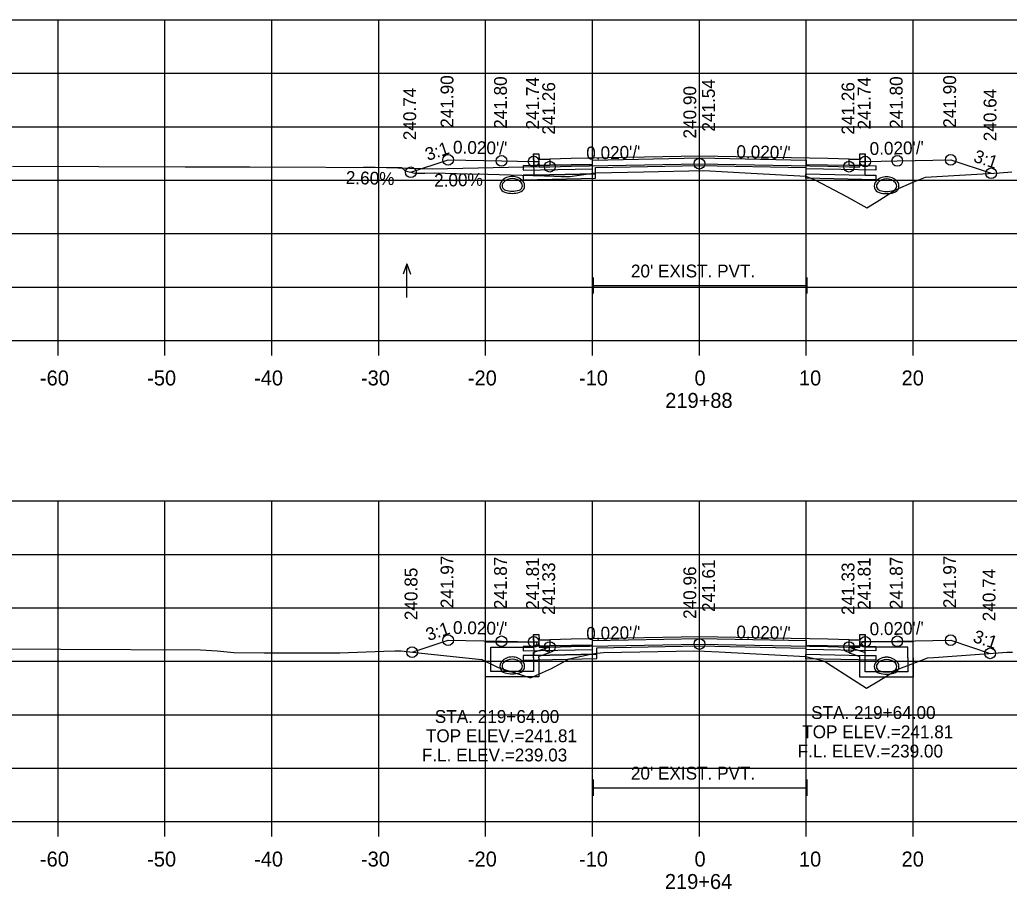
# Model space of a CAD drawing. Extents: x 1369627 to 1374022, y 380035 to 398173.
# Drawn here: x 1371475.3 to 1371567.8, y 384413.2 to 384494.5 of the extents above; entities that cross this region are included whole.
import ezdxf

# ---------------------------------------------------------------- set-up
doc = ezdxf.new("R2010")
doc.units = 0
for name, color, linetype in [('Default', 7, 'Continuous'), ('R_Alt Surface', 7, 'Continuous'), ('R_Axis', 7, 'Continuous'), ('R_Axis Annot', 7, 'Continuous'), ('R_Drive', 7, 'Continuous'), ('R_Exist Surface', 7, 'Continuous'), ('R_Fin Surface', 7, 'Continuous'), ('R_Grid', 7, 'Continuous'), ('R_No Plot', 7, 'Continuous'), ('R_Water', 7, 'Continuous'), ('R_Water Annot', 7, 'Continuous'), ('R_Xsect Elev', 7, 'Continuous'), ('R_Xsect Slope', 7, 'Continuous')]:
    doc.layers.add(name, color=color, linetype=linetype)

msp = doc.modelspace()

# ---------------------------------------------------------------- linework, layer by layer
at = {"layer": 'Default'}
for p, q in [((1371528.933, 384468.914), (1371528.933, 384470.414)), ((1371548.933, 384468.914), (1371548.933, 384470.414)), ((1371528.933, 384469.664), (1371548.933, 384469.664)), ((1371528.933, 384421.946), (1371528.933, 384423.446)), ((1371548.933, 384421.946), (1371548.933, 384423.446)), ((1371528.933, 384422.696), (1371548.933, 384422.696))]:
    msp.add_line(p, q, dxfattribs=at)
for points in [[(1371523.336, 384481.974), (1371523.836, 384481.974), (1371523.846, 384481.474), (1371524.846, 384481.494), (1371524.846, 384480.907), (1371523.346, 384480.877)], [(1371553.846, 384481.474), (1371553.856, 384481.974), (1371554.356, 384481.974), (1371554.346, 384480.877), (1371552.846, 384480.907), (1371552.846, 384481.494)], [(1371523.336, 384437.017), (1371523.836, 384437.017), (1371523.846, 384436.517), (1371524.846, 384436.537), (1371524.846, 384435.951), (1371523.346, 384435.921)], [(1371553.846, 384436.517), (1371553.856, 384437.017), (1371554.356, 384437.017), (1371554.346, 384435.921), (1371552.846, 384435.951), (1371552.846, 384436.537)]]:
    msp.add_lwpolyline(points, close=True, dxfattribs=at)
at = {"layer": 'R_Alt Surface'}
for points in [[(1371523.336, 384481.974), (1371523.346, 384480.877), (1371524.846, 384480.907), (1371528.846, 384480.987), (1371528.846, 384481.404), (1371538.846, 384481.604), (1371548.846, 384481.404), (1371548.846, 384480.987), (1371552.846, 384480.907), (1371554.346, 384480.877), (1371554.356, 384481.974)], [(1371523.336, 384481.26), (1371523.346, 384479.997), (1371524.846, 384480.027), (1371529.129, 384480.113), (1371529.129, 384480.696), (1371538.846, 384480.89), (1371548.816, 384480.691), (1371548.816, 384480.108), (1371552.846, 384480.027), (1371554.346, 384479.997), (1371554.356, 384481.26)], [(1371523.336, 384437.017), (1371523.346, 384435.921), (1371524.846, 384435.951), (1371528.846, 384436.031), (1371528.846, 384436.447), (1371538.846, 384436.647), (1371548.846, 384436.447), (1371548.846, 384436.031), (1371552.846, 384435.951), (1371554.346, 384435.921), (1371554.356, 384437.017)], [(1371523.336, 384436.33), (1371523.346, 384435.067), (1371524.846, 384435.097), (1371529.24, 384435.185), (1371529.24, 384435.768), (1371538.846, 384435.96), (1371548.812, 384435.76), (1371548.812, 384435.177), (1371552.846, 384435.097), (1371554.346, 384435.067), (1371554.356, 384436.33)]]:
    msp.add_lwpolyline(points, dxfattribs=at)
for points in [[(1371538.846, 384481.774), (1371526.846, 384481.534), (1371524.846, 384481.494), (1371524.846, 384480.907), (1371528.846, 384480.987), (1371528.846, 384481.404), (1371538.846, 384481.604), (1371548.846, 384481.404), (1371548.846, 384480.987), (1371552.846, 384480.907), (1371552.846, 384481.494), (1371550.846, 384481.534)], [(1371528.846, 384480.987), (1371524.846, 384480.907), (1371523.346, 384480.877), (1371522.346, 384480.857), (1371522.346, 384480.44), (1371528.846, 384480.57)], [(1371548.846, 384480.987), (1371552.846, 384480.907), (1371554.346, 384480.877), (1371555.346, 384480.857), (1371555.346, 384480.44), (1371548.846, 384480.57)], [(1371529.129, 384480.113), (1371524.846, 384480.027), (1371523.346, 384479.997), (1371522.346, 384479.977), (1371522.346, 384479.56), (1371529.129, 384479.696)], [(1371548.816, 384480.108), (1371552.846, 384480.027), (1371554.346, 384479.997), (1371555.346, 384479.977), (1371555.346, 384479.56), (1371548.816, 384479.691)], [(1371538.846, 384436.817), (1371526.846, 384436.577), (1371524.846, 384436.537), (1371524.846, 384435.951), (1371528.846, 384436.031), (1371528.846, 384436.447), (1371538.846, 384436.647), (1371548.846, 384436.447), (1371548.846, 384436.031), (1371552.846, 384435.951), (1371552.846, 384436.537), (1371550.846, 384436.577)], [(1371528.846, 384436.031), (1371524.846, 384435.951), (1371523.346, 384435.921), (1371522.346, 384435.901), (1371522.346, 384435.484), (1371528.846, 384435.614)], [(1371548.846, 384436.031), (1371552.846, 384435.951), (1371554.346, 384435.921), (1371555.346, 384435.901), (1371555.346, 384435.484), (1371548.846, 384435.614)], [(1371529.24, 384435.185), (1371524.846, 384435.097), (1371523.346, 384435.067), (1371522.346, 384435.047), (1371522.346, 384434.63), (1371529.24, 384434.768)], [(1371548.812, 384435.177), (1371552.846, 384435.097), (1371554.346, 384435.067), (1371555.346, 384435.047), (1371555.346, 384434.63), (1371548.812, 384434.76)]]:
    msp.add_lwpolyline(points, close=True, dxfattribs=at)
at = {"layer": 'R_Axis'}
for p, q in [((1371388.846, 384464.519), (1371688.846, 384464.519)), ((1371478.846, 384463.119), (1371478.846, 384464.519)), ((1371488.846, 384463.119), (1371488.846, 384464.519)), ((1371498.846, 384463.119), (1371498.846, 384464.519)), ((1371508.846, 384463.119), (1371508.846, 384464.519)), ((1371518.846, 384463.119), (1371518.846, 384464.519)), ((1371528.846, 384463.119), (1371528.846, 384464.519)), ((1371538.846, 384463.119), (1371538.846, 384464.519)), ((1371548.846, 384463.119), (1371548.846, 384464.519)), ((1371558.846, 384463.119), (1371558.846, 384464.519)), ((1371388.846, 384419.519), (1371688.846, 384419.519)), ((1371478.846, 384418.119), (1371478.846, 384419.519)), ((1371488.846, 384418.119), (1371488.846, 384419.519)), ((1371498.846, 384418.119), (1371498.846, 384419.519)), ((1371508.846, 384418.119), (1371508.846, 384419.519)), ((1371518.846, 384418.119), (1371518.846, 384419.519)), ((1371528.846, 384418.119), (1371528.846, 384419.519)), ((1371538.846, 384418.119), (1371538.846, 384419.519)), ((1371548.846, 384418.119), (1371548.846, 384419.519)), ((1371558.846, 384418.119), (1371558.846, 384419.519))]:
    msp.add_line(p, q, dxfattribs=at)
at = {"layer": 'R_Drive'}
for p, q in [((1371513.846, 384480.56), (1371507.453, 384480.726)), ((1371523.846, 384480.76), (1371513.846, 384480.56))]:
    msp.add_line(p, q, dxfattribs=at)
for centre, radius, start, end in [((1371520.823, 384479.003), 0.646, 136.35152, 253.95293), ((1371521.336, 384478.514), 1.354, 43.64848, 136.35152), ((1371521.336, 384478.514), 1.146, 43.64848, 136.35152), ((1371521.848, 384479.003), 0.646, 286.04707, 43.64848), ((1371555.843, 384478.975), 0.646, 136.35152, 253.95293), ((1371556.356, 384478.486), 1.354, 43.64848, 136.35152), ((1371556.356, 384478.486), 1.146, 43.64848, 136.35152), ((1371556.868, 384478.975), 0.646, 286.04707, 43.64848), ((1371520.823, 384479.003), 0.438, 136.35152, 253.95293), ((1371521.336, 384480.785), 2.292, 253.95293, 286.04707), ((1371521.848, 384479.003), 0.438, 286.04707, 43.64848), ((1371555.843, 384478.975), 0.438, 136.35152, 253.95293), ((1371556.356, 384480.756), 2.292, 253.95293, 286.04707), ((1371556.868, 384478.975), 0.438, 286.04707, 43.64848), ((1371521.336, 384480.785), 2.5, 253.95293, 286.04707), ((1371556.356, 384480.756), 2.5, 253.95293, 286.04707), ((1371520.823, 384434.06), 0.646, 136.35152, 253.95293), ((1371520.823, 384434.059), 0.646, 136.35152, 253.95293), ((1371521.336, 384433.571), 1.354, 43.64848, 136.35152), ((1371521.336, 384433.57), 1.354, 43.64848, 136.35152), ((1371520.823, 384434.06), 0.438, 136.35152, 253.95293), ((1371520.823, 384434.059), 0.438, 136.35152, 253.95293), ((1371521.336, 384433.571), 1.146, 43.64848, 136.35152), ((1371521.336, 384433.57), 1.146, 43.64848, 136.35152), ((1371521.848, 384434.06), 0.438, 286.04707, 43.64848), ((1371521.848, 384434.059), 0.438, 286.04707, 43.64848), ((1371521.848, 384434.06), 0.646, 286.04707, 43.64848), ((1371521.848, 384434.059), 0.646, 286.04707, 43.64848), ((1371555.843, 384434.032), 0.646, 136.35152, 253.95293), ((1371555.843, 384434.029), 0.646, 136.35152, 253.95293), ((1371556.356, 384433.543), 1.354, 43.64848, 136.35152), ((1371556.356, 384433.54), 1.354, 43.64848, 136.35152), ((1371555.843, 384434.032), 0.438, 136.35152, 253.95293), ((1371555.843, 384434.029), 0.438, 136.35152, 253.95293), ((1371556.356, 384433.543), 1.146, 43.64848, 136.35152), ((1371556.356, 384433.54), 1.146, 43.64848, 136.35152), ((1371556.868, 384434.032), 0.438, 286.04707, 43.64848), ((1371556.868, 384434.029), 0.438, 286.04707, 43.64848), ((1371556.868, 384434.032), 0.646, 286.04707, 43.64848), ((1371556.868, 384434.029), 0.646, 286.04707, 43.64848), ((1371521.336, 384435.842), 2.5, 253.95293, 286.04707), ((1371521.336, 384435.84), 2.5, 253.95293, 286.04707), ((1371521.336, 384435.842), 2.292, 253.95293, 286.04707), ((1371521.336, 384435.84), 2.292, 253.95293, 286.04707), ((1371556.356, 384435.814), 2.5, 253.95293, 286.04707), ((1371556.356, 384435.81), 2.5, 253.95293, 286.04707), ((1371556.356, 384435.814), 2.292, 253.95293, 286.04707), ((1371556.356, 384435.81), 2.292, 253.95293, 286.04707)]:
    msp.add_arc(centre, radius, start, end, dxfattribs=at)
at = {"layer": 'R_Exist Surface'}
for points in [[(1371474.575, 384480.82), (1371490.739, 384480.776), (1371492.77, 384480.768), (1371496.777, 384480.755), (1371510.968, 384480.717), (1371511.306, 384480.399), (1371512.217, 384480.16), (1371513.174, 384480.182), (1371514.062, 384480.194), (1371517.16, 384480.103), (1371519.061, 384480.082), (1371520.111, 384480.045), (1371524.363, 384479.916), (1371525.26, 384479.882), (1371525.904, 384479.86), (1371526.714, 384479.867), (1371529.129, 384480.218), (1371533.611, 384480.306), (1371539.247, 384480.426), (1371543.673, 384480.187), (1371548.816, 384479.905), (1371549.633, 384479.564), (1371550.284, 384479.202), (1371552.596, 384477.989), (1371554.498, 384476.916), (1371555.382, 384477.462), (1371557.189, 384478.624), (1371558.907, 384479.349), (1371559.999, 384479.789), (1371566.933, 384480.209), (1371568.066, 384480.286)], [(1371474.119, 384435.696), (1371479.096, 384435.654), (1371492.179, 384435.601), (1371493.742, 384435.505), (1371495.28, 384435.326), (1371498.134, 384435.313), (1371505.222, 384435.302), (1371509.336, 384435.475), (1371510.359, 384435.493), (1371510.961, 384435.488), (1371512.843, 384435.263), (1371518.484, 384434.672), (1371520.011, 384433.946), (1371523.057, 384432.964), (1371525.023, 384433.845), (1371526.647, 384434.755), (1371528.547, 384435.137), (1371529.24, 384435.287), (1371529.862, 384435.334), (1371538.368, 384435.49), (1371539.331, 384435.471), (1371540.672, 384435.398), (1371548.812, 384434.967), (1371549.942, 384434.686), (1371550.537, 384434.519), (1371551.184, 384434.126), (1371554.483, 384432.017), (1371555.646, 384432.698), (1371557.355, 384433.738), (1371559.978, 384434.755), (1371560.178, 384434.836), (1371560.765, 384434.877), (1371566.782, 384435.314), (1371567.6, 384435.374), (1371568.127, 384435.365)]]:
    msp.add_lwpolyline(points, dxfattribs=at)
at = {"layer": 'R_Fin Surface'}
for points in [[(1371511.846, 384480.257), (1371515.336, 384481.42), (1371520.336, 384481.32), (1371523.336, 384481.26), (1371523.836, 384481.26), (1371523.846, 384480.76), (1371524.846, 384480.78), (1371526.846, 384480.82), (1371538.846, 384481.06), (1371550.846, 384480.82), (1371552.846, 384480.78), (1371553.846, 384480.76), (1371553.856, 384481.26), (1371554.356, 384481.26), (1371557.356, 384481.32), (1371562.356, 384481.42), (1371566.134, 384480.161)], [(1371511.968, 384435.367), (1371515.336, 384436.49), (1371520.336, 384436.39), (1371523.336, 384436.33), (1371523.836, 384436.33), (1371523.846, 384435.83), (1371524.846, 384435.85), (1371526.846, 384435.89), (1371538.846, 384436.13), (1371550.846, 384435.89), (1371552.846, 384435.85), (1371553.846, 384435.83), (1371553.856, 384436.33), (1371554.356, 384436.33), (1371557.356, 384436.39), (1371562.356, 384436.49), (1371566.043, 384435.261)]]:
    msp.add_lwpolyline(points, dxfattribs=at)
at = {"layer": 'R_Grid'}
for p, q in [((1371388.846, 384494.519), (1371688.846, 384494.519)), ((1371478.846, 384464.519), (1371478.846, 384494.519)), ((1371488.846, 384464.519), (1371488.846, 384494.519)), ((1371498.846, 384464.519), (1371498.846, 384494.519)), ((1371508.846, 384464.519), (1371508.846, 384494.519)), ((1371518.846, 384464.519), (1371518.846, 384494.519)), ((1371528.846, 384464.519), (1371528.846, 384494.519)), ((1371538.846, 384464.519), (1371538.846, 384494.519)), ((1371548.846, 384464.519), (1371548.846, 384494.519)), ((1371558.846, 384464.519), (1371558.846, 384494.519)), ((1371388.846, 384489.519), (1371688.846, 384489.519)), ((1371388.846, 384484.519), (1371688.846, 384484.519)), ((1371388.846, 384479.519), (1371688.846, 384479.519)), ((1371388.846, 384474.519), (1371688.846, 384474.519)), ((1371388.846, 384469.519), (1371688.846, 384469.519)), ((1371388.846, 384464.519), (1371688.846, 384464.519)), ((1371388.846, 384449.519), (1371688.846, 384449.519)), ((1371478.846, 384419.519), (1371478.846, 384449.519)), ((1371488.846, 384419.519), (1371488.846, 384449.519)), ((1371498.846, 384419.519), (1371498.846, 384449.519)), ((1371508.846, 384419.519), (1371508.846, 384449.519)), ((1371518.846, 384419.519), (1371518.846, 384449.519)), ((1371528.846, 384419.519), (1371528.846, 384449.519)), ((1371538.846, 384419.519), (1371538.846, 384449.519)), ((1371548.846, 384419.519), (1371548.846, 384449.519)), ((1371558.846, 384419.519), (1371558.846, 384449.519)), ((1371388.846, 384444.519), (1371688.846, 384444.519)), ((1371388.846, 384439.519), (1371688.846, 384439.519)), ((1371388.846, 384434.519), (1371688.846, 384434.519)), ((1371388.846, 384429.519), (1371688.846, 384429.519)), ((1371388.846, 384424.519), (1371688.846, 384424.519)), ((1371388.846, 384419.519), (1371688.846, 384419.519))]:
    msp.add_line(p, q, dxfattribs=at)
at = {"layer": 'R_No Plot'}
for centre in [(1371515.336, 384481.42), (1371520.336, 384481.32), (1371523.336, 384481.26), (1371524.846, 384480.78), (1371538.846, 384481.06), (1371552.846, 384480.78), (1371554.356, 384481.26), (1371557.356, 384481.32), (1371562.356, 384481.42), (1371511.846, 384480.257), (1371566.134, 384480.161), (1371515.336, 384436.49), (1371520.336, 384436.39), (1371523.336, 384436.33), (1371554.356, 384436.33), (1371557.356, 384436.39), (1371562.356, 384436.49), (1371524.846, 384435.85), (1371538.846, 384436.13), (1371552.846, 384435.85), (1371511.968, 384435.367), (1371566.043, 384435.261)]:
    msp.add_circle(centre, 0.5, dxfattribs=at)
at = {"layer": 'R_Water'}
for p, q in [((1371518.836, 384436.329), (1371523.586, 384436.329)), ((1371518.836, 384434.829), (1371518.836, 384436.329)), ((1371523.668, 384436.164), (1371523.336, 384435.829)), ((1371523.668, 384436.164), (1371523.586, 384436.329)), ((1371554.023, 384436.164), (1371554.106, 384436.329)), ((1371554.023, 384436.164), (1371554.356, 384435.829)), ((1371558.856, 384436.329), (1371554.106, 384436.329)), ((1371558.856, 384434.829), (1371558.856, 384436.329)), ((1371519.336, 384434.829), (1371519.336, 384435.829)), ((1371519.336, 384435.829), (1371523.336, 384435.829)), ((1371524.836, 384435.849), (1371523.336, 384435.329)), ((1371523.336, 384434.829), (1371523.336, 384435.329)), ((1371524.836, 384435.32), (1371523.836, 384434.973)), ((1371523.836, 384434.829), (1371523.836, 384434.973)), ((1371552.856, 384435.849), (1371554.356, 384435.329)), ((1371552.856, 384435.32), (1371553.856, 384434.973)), ((1371553.856, 384434.829), (1371553.856, 384434.973)), ((1371558.356, 384435.829), (1371554.356, 384435.829)), ((1371554.356, 384434.829), (1371554.356, 384435.329)), ((1371558.356, 384434.829), (1371558.356, 384435.829))]:
    msp.add_line(p, q, dxfattribs=at)
for points in [[(1371524.836, 384435.32), (1371524.836, 384435.849)], [(1371552.856, 384435.32), (1371552.856, 384435.849)], [(1371523.836, 384434.829), (1371523.836, 384433.049), (1371521.336, 384433.049), (1371518.836, 384433.049), (1371518.836, 384434.829)], [(1371523.336, 384434.829), (1371523.336, 384433.549), (1371521.336, 384433.549), (1371519.336, 384433.549), (1371519.336, 384434.829)], [(1371558.856, 384434.829), (1371558.856, 384433.022), (1371556.356, 384433.022), (1371553.856, 384433.022), (1371553.856, 384434.829)], [(1371558.356, 384434.829), (1371558.356, 384433.522), (1371556.356, 384433.522), (1371554.356, 384433.522), (1371554.356, 384434.829)]]:
    msp.add_lwpolyline(points, dxfattribs=at)
at = {"layer": 'R_Water Annot'}
for p, q in [((1371511.469, 384471.696), (1371511.119, 384470.734)), ((1371511.469, 384468.554), (1371511.469, 384471.696)), ((1371511.469, 384471.696), (1371511.819, 384470.734))]:
    msp.add_line(p, q, dxfattribs=at)
for centre, radius, start, end in [((1371555.843, 384434.032), 0.646, 136.35152, 253.95293), ((1371556.356, 384433.543), 1.354, 43.64848, 136.35152), ((1371555.843, 384434.032), 0.438, 136.35152, 253.95293), ((1371556.356, 384433.543), 1.146, 43.64848, 136.35152), ((1371556.868, 384434.032), 0.438, 286.04707, 43.64848), ((1371556.868, 384434.032), 0.646, 286.04707, 43.64848), ((1371556.356, 384435.814), 2.5, 253.95293, 286.04707), ((1371556.356, 384435.814), 2.292, 253.95293, 286.04707)]:
    msp.add_arc(centre, radius, start, end, dxfattribs=at)
at = {"layer": 'R_Xsect Elev'}
for p, q in [((1371538.846, 384480.417), (1371538.846, 384490.417)), ((1371538.846, 384435.481), (1371538.846, 384445.481))]:
    msp.add_line(p, q, dxfattribs=at)

# ---------------------------------------------------------------- texts
at = {"layer": 'R_Axis Annot'}
for s, height, p in [("20' EXIST. PVT.", 1.2, (1371532.436, 384470.421)), ('-60', 1.4, (1371477.154, 384460.319)), ('-50', 1.4, (1371487.187, 384460.319)), ('-40', 1.4, (1371497.187, 384460.319)), ('-30', 1.4, (1371507.187, 384460.319)), ('-20', 1.4, (1371517.187, 384460.319)), ('-10', 1.4, (1371527.584, 384460.319)), ('0', 1.4, (1371538.388, 384460.319)), ('10', 1.4, (1371548.157, 384460.319)), ('20', 1.4, (1371557.76, 384460.319)), ('219+88', 1.4, (1371535.649, 384458.219)), ("20' EXIST. PVT.", 1.2, (1371532.436, 384423.453)), ('-60', 1.4, (1371477.154, 384415.319)), ('-50', 1.4, (1371487.187, 384415.319)), ('-40', 1.4, (1371497.187, 384415.319)), ('-30', 1.4, (1371507.187, 384415.319)), ('-20', 1.4, (1371517.187, 384415.319)), ('-10', 1.4, (1371527.584, 384415.319)), ('0', 1.4, (1371538.388, 384415.319)), ('10', 1.4, (1371548.157, 384415.319)), ('20', 1.4, (1371557.76, 384415.319)), ('219+64', 1.4, (1371535.616, 384413.219))]:
    msp.add_text(s, height=height, dxfattribs=at).set_placement(p)
at = {"layer": 'R_Water Annot'}
for s, p in [('STA. 219+64.00', (1371549.297, 384429.12)), ('STA. 219+64.00', (1371514.093, 384428.752)), ('TOP ELEV.=241.81', (1371548.461, 384427.32)), ('TOP ELEV.=241.81', (1371513.257, 384426.952)), ('F.L. ELEV.=239.00', (1371548.031, 384425.52)), ('F.L. ELEV.=239.03', (1371512.879, 384425.152))]:
    msp.add_text(s, height=1.2, dxfattribs=at).set_placement(p)
at = {"layer": 'R_Xsect Elev'}
for s, rotation, p in [('241.90', 90, (1371515.836, 384484.42)), ('241.80', 90, (1371520.836, 384484.32)), ('241.74', 90, (1371523.836, 384484.26)), ('241.54', 90, (1371540.297, 384484.06)), ('241.74', 90, (1371554.856, 384484.26)), ('241.80', 90, (1371557.856, 384484.32)), ('241.90', 90, (1371562.856, 384484.42)), ('240.74', 90, (1371512.346, 384483.257)), ('241.26', 90, (1371525.346, 384483.78)), ('240.90', 90, (1371538.546, 384483.417)), ('241.26', 90, (1371553.346, 384483.78)), ('240.64', 90, (1371566.634, 384483.161)), ('2.60%', 358.50963, (1371505.755, 384479.17)), ('2.00%', 1.14576, (1371514.042, 384478.901)), ('241.97', 90, (1371515.836, 384439.49)), ('241.97', 90, (1371562.856, 384439.49)), ('241.87', 90, (1371520.836, 384439.39)), ('241.81', 90, (1371523.836, 384439.33)), ('241.33', 90, (1371525.346, 384438.85)), ('240.96', 90, (1371538.546, 384438.481)), ('241.61', 90, (1371540.297, 384439.13)), ('241.33', 90, (1371553.346, 384438.85)), ('241.81', 90, (1371554.856, 384439.33)), ('241.87', 90, (1371557.856, 384439.39)), ('240.85', 90, (1371512.468, 384438.367)), ('240.74', 90, (1371566.543, 384438.261))]:
    msp.add_text(s, height=1.2, rotation=rotation, dxfattribs=at).set_placement(p)
at = {"layer": 'R_Xsect Slope'}
for s, rotation, p in [("0.020'/'", 358.85424, (1371515.786, 384482.011)), ("0.020'/'", 1.14576, (1371554.782, 384481.869)), ('3:1', 18.43323, (1371513.433, 384481.313)), ("0.020'/'", 1.14576, (1371528.272, 384481.449)), ("0.020'/'", 358.85424, (1371542.296, 384481.591)), ('3:1', 341.56677, (1371564.403, 384481.265)), ('3:1', 18.43323, (1371513.494, 384436.403)), ("0.020'/'", 358.85424, (1371515.786, 384437.081)), ("0.020'/'", 1.14576, (1371528.272, 384436.518)), ("0.020'/'", 358.85424, (1371542.296, 384436.661)), ("0.020'/'", 1.14576, (1371554.782, 384436.938)), ('3:1', 341.56677, (1371564.358, 384436.35))]:
    msp.add_text(s, height=1.2, rotation=rotation, dxfattribs=at).set_placement(p)

doc.saveas('drawing.dxf')
